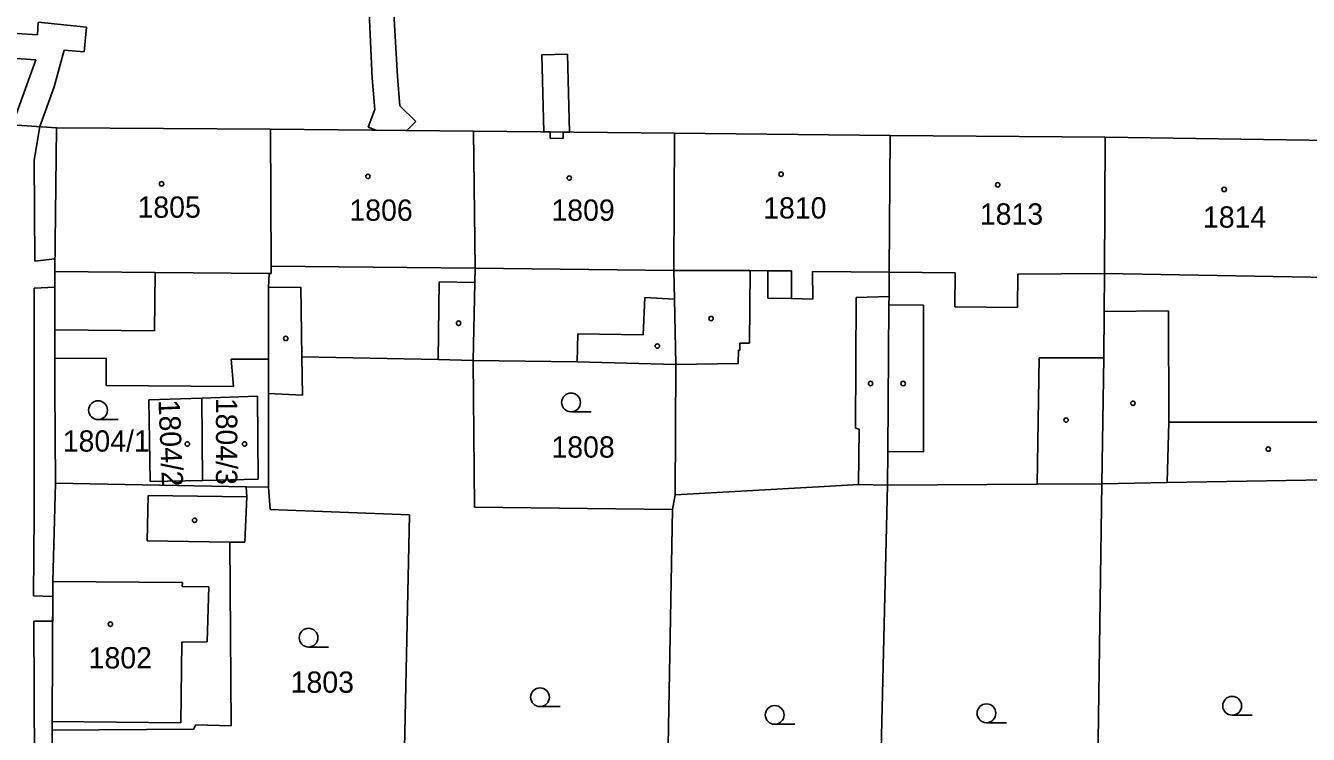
# Model space of a CAD drawing. Extents: x -755819 to -753140, y -1169796 to -1166000.
# Drawn here: x -755092.1 to -754989.7, y -1167932.2 to -1167875.6 of the extents above; entities that cross this region are included whole.
import ezdxf

# ---------------------------------------------------------------- set-up
doc = ezdxf.new("R2010")
doc.units = 0
for name, color, linetype in [('Vrstva 1', 7, 'Continuous'), ('Vrstva 18', 7, 'Continuous'), ('Vrstva 19', 7, 'Continuous'), ('Vrstva 25', 7, 'Continuous'), ('Vrstva 27', 7, 'Continuous'), ('Vrstva 4', 7, 'Continuous')]:
    doc.layers.add(name, color=color, linetype=linetype)

msp = doc.modelspace()

# ---------------------------------------------------------------- linework, layer by layer
at = {"layer": 'Vrstva 1'}
for p, q in [((-755097.3, -1167883.21), (-755089.68, -1167883.73)), ((-755089.68, -1167883.73), (-755089.81, -1167895.22)), ((-755089.68, -1167883.73), (-755072.57, -1167883.84)), ((-755072.57, -1167883.84), (-755056.37, -1167884)), ((-755072.57, -1167883.84), (-755072.53, -1167894.79)), ((-755056.37, -1167884), (-755040.33, -1167884.17)), ((-755056.37, -1167884), (-755056.23, -1167894.95)), ((-755040.33, -1167884.17), (-755040.37, -1167895.13)), ((-755040.33, -1167884.17), (-755023.09, -1167884.34)), ((-755023.09, -1167884.34), (-755023.18, -1167895.26)), ((-755005.92, -1167884.49), (-755023.09, -1167884.34)), ((-755005.92, -1167884.49), (-755005.99, -1167895.37)), ((-754987.86, -1167884.76), (-755005.92, -1167884.49)), ((-755072.53, -1167894.79), (-755072.52, -1167895.37)), ((-755056.23, -1167894.95), (-755056.25, -1167896.09)), ((-755089.81, -1167895.22), (-755089.8, -1167899.88)), ((-755072.69, -1167895.37), (-755072.74, -1167896.48)), ((-755072.52, -1167895.37), (-755072.69, -1167895.37)), ((-755056.25, -1167896.09), (-755056.4, -1167902.32)), ((-755040.37, -1167895.13), (-755040.32, -1167897.41)), ((-755023.18, -1167895.26), (-755023.19, -1167897.22)), ((-755005.99, -1167895.37), (-755006.01, -1167898.42)), ((-755072.74, -1167896.48), (-755072.74, -1167902.21)), ((-755040.32, -1167897.41), (-755040.22, -1167902.65)), ((-755023.2, -1167897.88), (-755023.28, -1167909.59)), ((-755023.19, -1167897.22), (-755023.2, -1167897.88)), ((-755006.01, -1167898.42), (-755006.03, -1167902.1)), ((-755089.8, -1167899.88), (-755089.8, -1167902.15)), ((-755089.8, -1167902.15), (-755085.71, -1167902.13)), ((-755089.8, -1167902.15), (-755089.8, -1167904.51)), ((-755085.71, -1167902.13), (-755085.69, -1167904.31)), ((-755075.71, -1167902.21), (-755072.74, -1167902.21)), ((-755075.54, -1167904.39), (-755075.71, -1167902.21)), ((-755072.74, -1167902.21), (-755072.73, -1167904.97)), ((-755070.07, -1167902.04), (-755070.03, -1167905.08)), ((-755070.07, -1167902.04), (-755059.2, -1167902.25)), ((-755059.2, -1167902.25), (-755056.4, -1167902.32)), ((-755006.03, -1167902.1), (-755006.19, -1167912.16)), ((-755056.4, -1167902.32), (-755056.3, -1167914.03)), ((-755056.4, -1167902.32), (-755048.09, -1167902.43)), ((-755048.09, -1167902.43), (-755040.22, -1167902.65)), ((-755040.22, -1167902.65), (-755040.26, -1167913.06)), ((-755089.8, -1167904.51), (-755089.75, -1167912.12)), ((-755085.69, -1167904.31), (-755075.54, -1167904.39)), ((-755082.3, -1167905.46), (-755078.07, -1167905.32)), ((-755078.07, -1167905.32), (-755073.62, -1167905.17)), ((-755078.07, -1167905.32), (-755078.01, -1167911.9)), ((-755073.62, -1167905.17), (-755073.56, -1167911.8)), ((-755070.03, -1167905.08), (-755072.73, -1167904.97)), ((-755072.73, -1167904.97), (-755072.73, -1167912.44)), ((-755082.2, -1167911.99), (-755082.3, -1167905.46)), ((-755023.28, -1167909.59), (-755023.3, -1167912.29)), ((-755089.95, -1167919.98), (-755089.75, -1167912.12)), ((-755089.75, -1167912.12), (-755074.53, -1167912.41)), ((-755078.01, -1167911.9), (-755082.2, -1167911.99)), ((-755073.56, -1167911.8), (-755078.01, -1167911.9)), ((-755074.53, -1167912.41), (-755074.47, -1167913.22)), ((-755074.53, -1167912.41), (-755072.73, -1167912.44)), ((-755072.73, -1167912.44), (-755072.6, -1167914.23)), ((-755040.26, -1167913.06), (-755028.83, -1167912.4)), ((-755028.83, -1167912.4), (-755025.62, -1167912.22)), ((-755025.62, -1167912.22), (-755023.3, -1167912.29)), ((-755023.3, -1167912.29), (-755024.47, -1167959.25)), ((-755023.3, -1167912.29), (-755011.35, -1167912.2)), ((-755011.35, -1167912.2), (-755006.19, -1167912.16)), ((-755006.19, -1167912.16), (-755006.89, -1167958.52)), ((-755006.19, -1167912.16), (-755000.99, -1167912.07)), ((-755000.99, -1167912.07), (-754988.3, -1167911.84)), ((-755074.47, -1167913.22), (-755074.62, -1167916.83)), ((-755040.26, -1167913.06), (-755040.48, -1167914.22)), ((-755072.6, -1167914.23), (-755061.48, -1167914.66)), ((-755056.3, -1167914.03), (-755040.48, -1167914.22)), ((-755040.48, -1167914.22), (-755041.31, -1167959.79)), ((-755061.48, -1167914.66), (-755062.01, -1167939.38)), ((-755074.62, -1167916.83), (-755075.82, -1167916.82)), ((-755075.82, -1167916.82), (-755075.73, -1167931.5)), ((-755090.01, -1167931.16), (-755089.95, -1167919.98)), ((-755090.04, -1167938.97), (-755090.01, -1167931.86)), ((-755090.01, -1167931.86), (-755090.01, -1167931.16)), ((-755078.73, -1167931.77), (-755090.01, -1167931.86)), ((-755078.53, -1167931.42), (-755078.73, -1167931.77)), ((-755075.73, -1167931.5), (-755078.53, -1167931.42))]:
    msp.add_line(p, q, dxfattribs=at)
at = {"layer": 'Vrstva 25'}
for p, q in [((-755086.35, -1167907.04), (-755084.75, -1167907.04)), ((-755048.58, -1167906.42), (-755046.98, -1167906.42)), ((-755069.54, -1167925.21), (-755067.94, -1167925.21)), ((-755051.06, -1167929.97), (-755049.46, -1167929.97)), ((-754995.79, -1167930.65), (-754994.19, -1167930.65)), ((-755032.32, -1167931.38), (-755030.72, -1167931.38)), ((-755015.41, -1167931.25), (-755013.81, -1167931.25))]:
    msp.add_line(p, q, dxfattribs=at)
for centre, radius in [((-755064.8, -1167887.62), 0.175), ((-755048.72, -1167887.75), 0.175), ((-755031.81, -1167887.44), 0.175), ((-755081.28, -1167888.21), 0.175), ((-755014.51, -1167888.29), 0.175), ((-754996.43, -1167888.66), 0.175), ((-755057.56, -1167899.34), 0.175), ((-755037.4, -1167898.97), 0.175), ((-755071.36, -1167900.56), 0.175), ((-755041.69, -1167901.17), 0.175), ((-755024.66, -1167904.16), 0.175), ((-755022.06, -1167904.16), 0.175), ((-755048.58, -1167905.67), 0.75), ((-755086.35, -1167906.29), 0.75), ((-755003.71, -1167905.74), 0.175), ((-755009.05, -1167907.08), 0.175), ((-755079.22, -1167908.99), 0.175), ((-755074.65, -1167908.99), 0.175), ((-754992.91, -1167909.4), 0.175), ((-755078.64, -1167915.08), 0.175), ((-755085.36, -1167923.38), 0.175), ((-755069.54, -1167924.46), 0.75), ((-755051.06, -1167929.22), 0.75), ((-755032.32, -1167930.63), 0.75), ((-755015.41, -1167930.5), 0.75), ((-754995.79, -1167929.9), 0.75)]:
    msp.add_circle(centre, radius, dxfattribs=at)
at = {"layer": 'Vrstva 27'}
for p, q in [((-755064.45, -1167879.76), (-755064.69, -1167874.52)), ((-755062.73, -1167874.59), (-755062.45, -1167879.64)), ((-755102.28, -1167875.6), (-755091.19, -1167876.3)), ((-755091.19, -1167876.3), (-755091.13, -1167875.31)), ((-755091.13, -1167875.31), (-755087.27, -1167875.69)), ((-755087.27, -1167875.69), (-755087.46, -1167877.67)), ((-755091.33, -1167878.3), (-755102.4, -1167877.59)), ((-755089.06, -1167877.53), (-755089.86, -1167880.45)), ((-755087.46, -1167877.67), (-755089.06, -1167877.53)), ((-755092.85, -1167882.58), (-755091.33, -1167878.3)), ((-755050.91, -1167877.9), (-755048.87, -1167877.84)), ((-755050.75, -1167884.06), (-755050.91, -1167877.9)), ((-755048.87, -1167877.84), (-755048.71, -1167884.08)), ((-755062.45, -1167879.64), (-755062.26, -1167881.97)), ((-755089.86, -1167880.45), (-755091, -1167883.64)), ((-755064.24, -1167882.28), (-755064.45, -1167879.76)), ((-755064.78, -1167883.69), (-755064.24, -1167882.28)), ((-755062.26, -1167881.97), (-755060.98, -1167883.22)), ((-755091, -1167883.64), (-755091.44, -1167886.31)), ((-755064.17, -1167883.92), (-755064.78, -1167883.69)), ((-755060.98, -1167883.22), (-755061.68, -1167883.95)), ((-755061.68, -1167883.95), (-755064.17, -1167883.92)), ((-755050.25, -1167884.06), (-755050.75, -1167884.06)), ((-755050.26, -1167884.56), (-755050.25, -1167884.06)), ((-755049.21, -1167884.58), (-755050.26, -1167884.56)), ((-755050.25, -1167884.06), (-755049.21, -1167884.08)), ((-755049.21, -1167884.08), (-755050.25, -1167884.06)), ((-755048.71, -1167884.08), (-755049.21, -1167884.08)), ((-755049.21, -1167884.08), (-755049.21, -1167884.58)), ((-755091.44, -1167886.31), (-755091.4, -1167894.39)), ((-755091.4, -1167894.39), (-755089.8, -1167894.21)), ((-755089.8, -1167894.21), (-755089.81, -1167896.46)), ((-755089.81, -1167896.46), (-755091.45, -1167896.55)), ((-755091.45, -1167896.55), (-755091.44, -1167914.63)), ((-755091.44, -1167914.63), (-755091.5, -1167921.12)), ((-755091.5, -1167921.12), (-755089.96, -1167921.16)), ((-755089.96, -1167921.16), (-755089.97, -1167923.15)), ((-755089.97, -1167923.15), (-755091.47, -1167923.13)), ((-755091.47, -1167923.13), (-755091.41, -1167941.45))]:
    msp.add_line(p, q, dxfattribs=at)
at = {"layer": 'Vrstva 4'}
for p, q in [((-755072.53, -1167894.79), (-755056.23, -1167894.95)), ((-755056.23, -1167894.95), (-755040.37, -1167895.13)), ((-755089.81, -1167895.22), (-755081.8, -1167895.29)), ((-755081.84, -1167899.95), (-755081.8, -1167895.29)), ((-755081.8, -1167895.29), (-755072.69, -1167895.37)), ((-755059.11, -1167896.04), (-755059.2, -1167902.25)), ((-755056.25, -1167896.09), (-755059.11, -1167896.04)), ((-755040.37, -1167895.13), (-755034.28, -1167895.14)), ((-755034.28, -1167895.14), (-755034.32, -1167900.94)), ((-755032.88, -1167895.15), (-755034.28, -1167895.14)), ((-755030.98, -1167895.15), (-755032.88, -1167895.15)), ((-755032.88, -1167897.35), (-755032.88, -1167895.15)), ((-755030.98, -1167897.37), (-755030.98, -1167895.15)), ((-755023.18, -1167895.26), (-755029.31, -1167895.2)), ((-755029.31, -1167895.2), (-755029.28, -1167897.43)), ((-755023.18, -1167895.26), (-755017.91, -1167895.33)), ((-755017.91, -1167895.33), (-755017.94, -1167898.04)), ((-755012.93, -1167898.09), (-755012.9, -1167895.42)), ((-755012.9, -1167895.42), (-755005.99, -1167895.37)), ((-754988.02, -1167895.7), (-755005.99, -1167895.37)), ((-755072.74, -1167896.48), (-755070.15, -1167896.46)), ((-755070.15, -1167896.46), (-755070.07, -1167902.04)), ((-755042.68, -1167897.3), (-755042.81, -1167900.28)), ((-755040.32, -1167897.41), (-755042.68, -1167897.3)), ((-755030.98, -1167897.37), (-755032.88, -1167897.35)), ((-755029.28, -1167897.43), (-755030.98, -1167897.37)), ((-755025.81, -1167897.29), (-755025.88, -1167907.73)), ((-755023.19, -1167897.22), (-755025.81, -1167897.29)), ((-755023.2, -1167897.88), (-755020.44, -1167897.9)), ((-755020.44, -1167897.9), (-755020.45, -1167909.62)), ((-755017.94, -1167898.04), (-755012.93, -1167898.09)), ((-755006.01, -1167898.42), (-755000.87, -1167898.36)), ((-755000.87, -1167898.36), (-755000.85, -1167907.25)), ((-755089.8, -1167899.88), (-755081.84, -1167899.95)), ((-755048.03, -1167900.2), (-755048.09, -1167902.43)), ((-755042.81, -1167900.28), (-755048.03, -1167900.2)), ((-755035.09, -1167900.94), (-755035.1, -1167901.5)), ((-755034.32, -1167900.94), (-755035.09, -1167900.94)), ((-755035.22, -1167901.5), (-755035.23, -1167902.57)), ((-755035.1, -1167901.5), (-755035.22, -1167901.5)), ((-755011.2, -1167902.11), (-755011.35, -1167912.2)), ((-755006.03, -1167902.1), (-755011.2, -1167902.11)), ((-755035.23, -1167902.57), (-755040.22, -1167902.65)), ((-755000.85, -1167907.25), (-755000.99, -1167912.07)), ((-755000.85, -1167907.25), (-754988.22, -1167907.25)), ((-755025.88, -1167907.73), (-755025.58, -1167907.8)), ((-755025.58, -1167907.8), (-755025.62, -1167912.22)), ((-755020.45, -1167909.62), (-755023.28, -1167909.59)), ((-755082.35, -1167913.1), (-755082.43, -1167916.72)), ((-755074.47, -1167913.22), (-755082.35, -1167913.1)), ((-755082.43, -1167916.72), (-755075.82, -1167916.82)), ((-755089.95, -1167919.98), (-755079.61, -1167920.05)), ((-755079.61, -1167920.05), (-755079.62, -1167920.37)), ((-755079.62, -1167920.37), (-755077.51, -1167920.39)), ((-755077.51, -1167920.39), (-755077.63, -1167924.78)), ((-755077.63, -1167924.78), (-755079.67, -1167924.81)), ((-755079.67, -1167924.81), (-755079.74, -1167931.27)), ((-755079.74, -1167931.27), (-755090.01, -1167931.16))]:
    msp.add_line(p, q, dxfattribs=at)

# ---------------------------------------------------------------- texts
at = {"layer": 'Vrstva 18'}
for s, p in [('1804/1', (-755089.17, -1167909.6)), ('1808', (-755050.15, -1167910.08)), ('1803', (-755070.97, -1167928.86))]:
    msp.add_text(s, height=1.7, dxfattribs=at).set_placement(p)
at = {"layer": 'Vrstva 19'}
for s, p in [('1805', (-755083.2, -1167890.92)), ('1806', (-755066.28, -1167891.16)), ('1809', (-755050.15, -1167891.16)), ('1810', (-755033.24, -1167890.98)), ('1813', (-755015.94, -1167891.47)), ('1814', (-754998.12, -1167891.71)), ('1802', (-755087.1, -1167926.92))]:
    msp.add_text(s, height=1.7, dxfattribs=at).set_placement(p)
for s, rotation, p in [('1804/2', 272.3841, (-755081.53, -1167905.48)), ('1804/3', 269.9777, (-755076.93, -1167905.3))]:
    msp.add_text(s, height=1.7, rotation=rotation, dxfattribs=at).set_placement(p)

doc.saveas('drawing.dxf')
